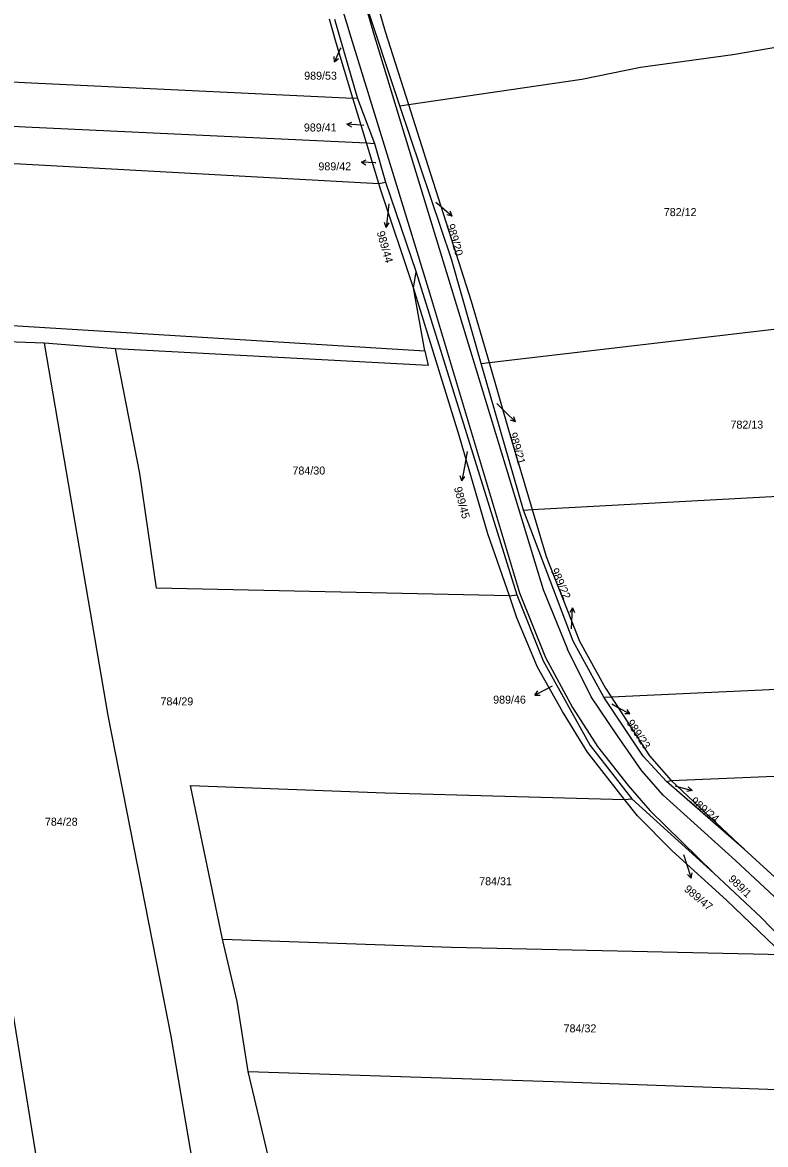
# Model space of a CAD drawing. Extents: x -757266 to -753360, y -1162585 to -1157740.
# Drawn here: x -756524.8 to -756366.9, y -1160118.8 to -1159880.4 of the extents above; entities that cross this region are included whole.
import ezdxf

# ---------------------------------------------------------------- set-up
doc = ezdxf.new("R2010")
doc.units = 0
for name, color, linetype in [('Hranice parcel', 7, 'Continuous'), ('Parcelní čísla', 7, 'Continuous'), ('Pop  PČ popisy', 7, 'Continuous'), ('Vnitřní kresba', 7, 'Continuous')]:
    doc.layers.add(name, color=color, linetype=linetype)

msp = doc.modelspace()

# ---------------------------------------------------------------- linework, layer by layer
at = {"layer": 'Hranice parcel'}
for p, q in [((-756444.62, -1159898.06), (-756453.15, -1159872.43)), ((-756458.51, -1159879.69), (-756453.6, -1159896.54)), ((-756453.6, -1159896.54), (-756454.58, -1159896.49)), ((-756451.7, -1159905.98), (-756454.58, -1159896.49)), ((-756453.6, -1159896.54), (-756449.98, -1159906.06)), ((-756444.62, -1159898.06), (-756442.79, -1159897.79)), ((-756451.7, -1159905.98), (-756449.98, -1159906.06)), ((-756449.09, -1159914.57), (-756451.7, -1159905.98)), ((-756449.98, -1159906.06), (-756447.66, -1159914.33)), ((-756449.09, -1159914.57), (-756447.66, -1159914.33)), ((-756447.66, -1159914.33), (-756441.16, -1159933.43)), ((-756441.69, -1159936.79), (-756441.16, -1159933.43)), ((-756441.16, -1159933.43), (-756419.76, -1160002)), ((-756439.27, -1159950.13), (-756441.69, -1159936.79)), ((-756425.65, -1159952.63), (-756326.78, -1159941.04)), ((-756505.03, -1159949.74), (-756520.11, -1159948.54)), ((-756427.34, -1159952.83), (-756425.65, -1159952.63)), ((-756418.32, -1159983.99), (-756427.34, -1159952.83)), ((-756418.32, -1159983.99), (-756416.47, -1159983.89)), ((-756421.33, -1160002.24), (-756419.76, -1160002)), ((-756399.71, -1160023.69), (-756312.33, -1160019.59)), ((-756401.24, -1160023.76), (-756399.71, -1160023.69)), ((-756387.97, -1160041.68), (-756386.95, -1160041.47)), ((-756371.43, -1160056.03), (-756387.97, -1160041.68)), ((-756386.95, -1160041.47), (-756371.43, -1160056.03)), ((-756396.83, -1160045.49), (-756395.31, -1160045.37)), ((-756395.31, -1160045.37), (-756377.89, -1160061.15)), ((-756371.43, -1160056.03), (-756364.89, -1160062.01)), ((-756470.86, -1160128.46), (-756476.81, -1160103.31))]:
    msp.add_line(p, q, dxfattribs=at)
for points in [[(-756450.67, -1159871.97), (-756447.74, -1159882.29), (-756442.79, -1159897.79)], [(-756454.58, -1159896.49), (-756458.15, -1159884.73), (-756459.52, -1159879.65)], [(-756442.79, -1159897.79), (-756405.94, -1159892.43), (-756393.48, -1159889.84), (-756373.84, -1159887.18), (-756337.83, -1159881.01)], [(-756705.96, -1159882.87), (-756626.19, -1159887.41), (-756524.36, -1159893.11), (-756454.58, -1159896.49)], [(-756704.83, -1159892.26), (-756635.63, -1159897), (-756580.43, -1159899.62), (-756524.2, -1159902.52), (-756451.7, -1159905.98)], [(-756442.79, -1159897.79), (-756438.57, -1159910.99), (-756429.42, -1159939.6), (-756425.65, -1159952.63)], [(-756427.34, -1159952.83), (-756433.63, -1159930.66), (-756444.62, -1159898.06)], [(-756703.3, -1159901.91), (-756621.62, -1159906.69), (-756543.23, -1159909.6), (-756525.2, -1159910.44), (-756449.09, -1159914.57)], [(-756703.3, -1159901.91), (-756697.88, -1159937.42), (-756639.52, -1159940.98), (-756572.96, -1159942.99), (-756548.94, -1159943.45), (-756439.27, -1159950.13)], [(-756441.69, -1159936.79), (-756448.71, -1159915.82), (-756449.09, -1159914.57)], [(-756421.33, -1160002.24), (-756425.92, -1159989.05), (-756431.97, -1159968.11), (-756441.69, -1159936.79)], [(-756518.35, -1160143.12), (-756533.24, -1160051.42), (-756537.36, -1160018.14), (-756540.69, -1159998.89), (-756547.37, -1159947.03)], [(-756520.11, -1159948.54), (-756534.25, -1159948.01), (-756547.37, -1159947.03)], [(-756482.86, -1160156.39), (-756493.19, -1160095.81), (-756506.61, -1160027.62), (-756520.11, -1159948.54)], [(-756421.33, -1160002.24), (-756496.28, -1160000.58), (-756499.85, -1159976.19), (-756505.03, -1159949.74)], [(-756439.27, -1159950.13), (-756438.6, -1159953.28), (-756505.03, -1159949.74)], [(-756425.65, -1159952.63), (-756421.36, -1159967.44), (-756416.47, -1159983.89)], [(-756416.47, -1159983.89), (-756355.16, -1159980.56), (-756320.09, -1159977.42)], [(-756401.24, -1160023.76), (-756407.8, -1160011.84), (-756418.32, -1159983.99)], [(-756416.47, -1159983.89), (-756413.51, -1159993.85), (-756406.39, -1160011.84), (-756400.92, -1160021.84), (-756399.71, -1160023.69)], [(-756396.83, -1160045.49), (-756404.75, -1160035.4), (-756410.05, -1160026.8), (-756415.32, -1160017.34), (-756419.71, -1160006.9), (-756421.33, -1160002.24)], [(-756419.76, -1160002), (-756414.14, -1160016.04), (-756404.13, -1160034.04), (-756395.31, -1160045.37)], [(-756387.97, -1160041.68), (-756392.87, -1160036.3), (-756401.24, -1160023.76)], [(-756399.71, -1160023.69), (-756391.53, -1160036.19), (-756386.95, -1160041.47)], [(-756386.95, -1160041.47), (-756353.19, -1160040.02), (-756309.11, -1160037.08)], [(-756482.27, -1160075.19), (-756489.06, -1160042.53), (-756447.72, -1160044.08), (-756396.83, -1160045.49)], [(-756363.11, -1160078.43), (-756375.16, -1160066.91), (-756386.75, -1160056.42), (-756394.13, -1160048.93), (-756396.83, -1160045.49)], [(-756377.89, -1160061.15), (-756367.89, -1160070.47), (-756363.36, -1160075.17), (-756360.79, -1160078.42)], [(-756476.81, -1160103.31), (-756479.14, -1160088.45), (-756482.27, -1160075.19)], [(-756482.27, -1160075.19), (-756433.66, -1160076.86), (-756363.11, -1160078.43)], [(-756476.81, -1160103.31), (-756409.83, -1160105.5), (-756346.69, -1160107.76)]]:
    msp.add_lwpolyline(points, dxfattribs=at)
at = {"layer": 'Pop  PČ popisy'}
for p, q in [((-756457.17, -1159885.74), (-756457.29, -1159886.01)), ((-756458.511, -1159888.752), (-756458.561, -1159887.633)), ((-756457.29, -1159886.01), (-756458.511, -1159888.752)), ((-756458.511, -1159888.752), (-756457.646, -1159888.04)), ((-756455.844, -1159901.981), (-756454.81, -1159901.551)), ((-756452.85, -1159902.19), (-756455.844, -1159901.981)), ((-756455.844, -1159901.981), (-756454.88, -1159902.55)), ((-756452.23, -1159902.24), (-756452.85, -1159902.19)), ((-756452.779, -1159910.065), (-756451.761, -1159909.6)), ((-756449.78, -1159910.17), (-756452.779, -1159910.065)), ((-756452.779, -1159910.065), (-756451.796, -1159910.601)), ((-756449.78, -1159910.17), (-756449.68, -1159910.17)), ((-756446.97, -1159918.92), (-756447.17, -1159920.93)), ((-756436.94, -1159918.55), (-756435.78, -1159919.56)), ((-756447.17, -1159920.93), (-756447.484, -1159923.915)), ((-756435.78, -1159919.56), (-756433.515, -1159921.529)), ((-756433.515, -1159921.529), (-756434.599, -1159921.25)), ((-756433.515, -1159921.529), (-756433.942, -1159920.494)), ((-756447.484, -1159923.915), (-756447.877, -1159922.866)), ((-756447.484, -1159923.915), (-756446.881, -1159922.971)), ((-756424.02, -1159961.37), (-756422.17, -1159963.16)), ((-756422.17, -1159963.16), (-756420.011, -1159965.245)), ((-756420.011, -1159965.245), (-756420.384, -1159964.189)), ((-756420.011, -1159965.245), (-756421.08, -1159964.909)), ((-756430.27, -1159971.54), (-756430.88, -1159974.83)), ((-756430.88, -1159974.83), (-756431.453, -1159977.776)), ((-756431.453, -1159977.776), (-756431.753, -1159976.697)), ((-756431.453, -1159977.776), (-756430.77, -1159976.888)), ((-756407.913, -1160004.763), (-756408.465, -1160005.737)), ((-756408.07, -1160007.76), (-756407.913, -1160004.763)), ((-756407.913, -1160004.763), (-756407.465, -1160005.789)), ((-756408.15, -1160009.21), (-756408.07, -1160007.76)), ((-756412.23, -1160021.41), (-756413.26, -1160021.94)), ((-756413.26, -1160021.94), (-756415.934, -1160023.302)), ((-756415.934, -1160023.302), (-756415.269, -1160022.402)), ((-756415.934, -1160023.302), (-756414.814, -1160023.294)), ((-756399.57, -1160025.17), (-756398.32, -1160025.86)), ((-756398.32, -1160025.86), (-756395.695, -1160027.315)), ((-756395.695, -1160027.315), (-756396.328, -1160026.391)), ((-756395.695, -1160027.315), (-756396.814, -1160027.267)), ((-756386.11, -1160042.6), (-756385.41, -1160042.79)), ((-756385.41, -1160042.79), (-756382.511, -1160043.567)), ((-756382.511, -1160043.567), (-756383.349, -1160042.824)), ((-756382.511, -1160043.567), (-756383.608, -1160043.791)), ((-756384.33, -1160057.19), (-756383.61, -1160059.35)), ((-756383.61, -1160059.35), (-756382.683, -1160062.204)), ((-756382.683, -1160062.204), (-756383.468, -1160061.406)), ((-756382.683, -1160062.204), (-756382.516, -1160061.097))]:
    msp.add_line(p, q, dxfattribs=at)
at = {"layer": 'Vnitřní kresba'}
for p, q in [((-756463.86, -1159854.36), (-756455.04, -1159883.47)), ((-756453.15, -1159872.43), (-756450.18, -1159882.63)), ((-756455.04, -1159883.47), (-756445.62, -1159914.01)), ((-756450.18, -1159882.63), (-756441.21, -1159912.18)), ((-756441.21, -1159912.18), (-756433.6, -1159936.96)), ((-756445.62, -1159914.01), (-756438.32, -1159937.8)), ((-756438.32, -1159937.8), (-756419.16, -1160001.56)), ((-756433.6, -1159936.96), (-756414.14, -1160000.86)), ((-756419.16, -1160001.56), (-756413.68, -1160015.35)), ((-756414.14, -1160000.86), (-756408.97, -1160013.52)), ((-756403.95, -1160023.66), (-756408.97, -1160013.52)), ((-756413.68, -1160015.35), (-756407.91, -1160025.91)), ((-756398.33, -1160031.96), (-756403.95, -1160023.66)), ((-756407.91, -1160025.91), (-756402.58, -1160034.21)), ((-756393.16, -1160039.42), (-756398.33, -1160031.96)), ((-756402.58, -1160034.21), (-756396.05, -1160042.52)), ((-756388.63, -1160044.54), (-756393.16, -1160039.42)), ((-756396.05, -1160042.52), (-756391.45, -1160047.84)), ((-756373.24, -1160058.48), (-756388.63, -1160044.54)), ((-756391.45, -1160047.84), (-756377.89, -1160061.15)), ((-756363.02, -1160068.02), (-756373.24, -1160058.48))]:
    msp.add_line(p, q, dxfattribs=at)

# ---------------------------------------------------------------- texts
at = {"layer": 'Parcelní čísla'}
for s, p in [('989/53', (-756464.925, -1159892.538)), ('989/41', (-756464.995, -1159903.54)), ('989/42', (-756461.905, -1159911.8)), ('782/12', (-756388.51, -1159921.52)), ('782/13', (-756374.34, -1159966.68)), ('784/30', (-756467.42, -1159976.44)), ('784/29', (-756495.46, -1160025.49)), ('989/46', (-756424.775, -1160025.12)), ('784/28', (-756520.03, -1160051.06)), ('784/31', (-756427.74, -1160063.71)), ('784/32', (-756409.8, -1160094.98))]:
    msp.add_text(s, height=1.7, dxfattribs=at).set_placement(p)
for s, rotation, p in [('989/20', 286, (-756434.648, -1159923.445)), ('989/44', 286, (-756449.534, -1159924.955)), ('989/21', 286, (-756421.388, -1159967.755)), ('989/45', 285, (-756433.115, -1159979.271)), ('989/22', 294, (-756412.576, -1159996.765)), ('989/23', 304, (-756396.511, -1160029.213)), ('989/24', 320, (-756382.961, -1160046.062)), ('989/1', 316, (-756374.93, -1160062.561)), ('989/47', 320, (-756384.339, -1160064.787))]:
    msp.add_text(s, height=1.7, rotation=rotation, dxfattribs=at).set_placement(p)

doc.saveas('drawing.dxf')
